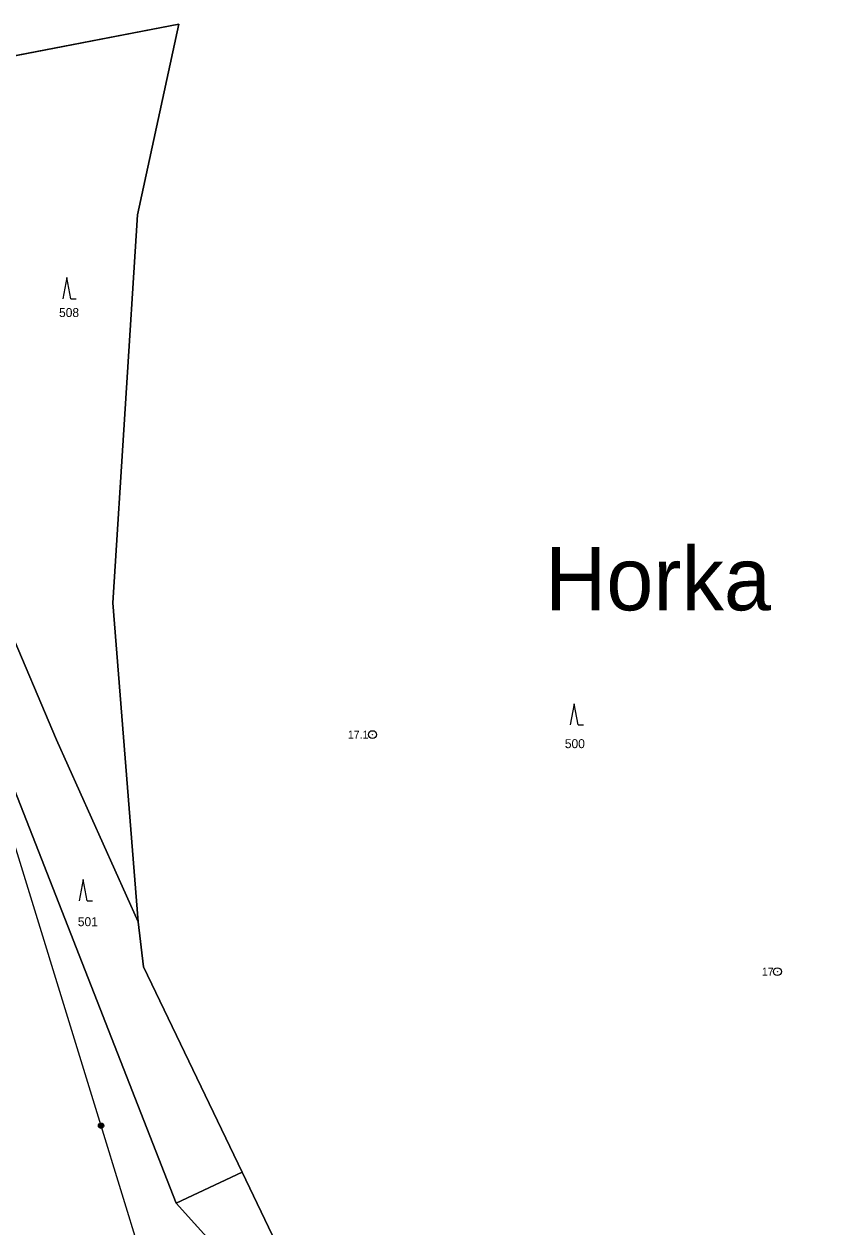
# Model space of a CAD drawing. Extents: x -689422 to -685210, y -987725 to -982160.
# Drawn here: x -686678.2 to -686524.1, y -986003.8 to -985775.8 of the extents above; entities that cross this region are included whole.
import ezdxf

# ---------------------------------------------------------------- set-up
doc = ezdxf.new("R2010")
doc.units = 0
for name, color, linetype in [('KN_Hranice_parcel', 7, 'Continuous'), ('KN_Parcelni cisla', 7, 'Continuous'), ('KN_Polygon parcely', 7, 'Continuous'), ('KN_Popisy_pomistni nazvy', 7, 'Continuous'), ('KN_Pozemkove predmety', 7, 'Continuous'), ('KN_POZEMKY_LESNI POZEMEK', 7, 'Continuous'), ('KN_POZEMKY_TTP', 7, 'Continuous'), ('KN_Značky bodu BP', 7, 'Continuous'), ('KN_Značky kultur', 7, 'Continuous')]:
    doc.layers.add(name, color=color, linetype=linetype)

msp = doc.modelspace()

# ---------------------------------------------------------------- linework, layer by layer
at = {"layer": 'KN_Hranice_parcel'}
for p, q in [((-686672.04, -985911.5), (-686681.47, -985889.24)), ((-686656.59, -985945.97), (-686672.04, -985911.5)), ((-686636.82, -985993.47), (-686649.36, -985999.34)), ((-686649.36, -985999.34), (-686576.35, -986080.26))]:
    msp.add_line(p, q, dxfattribs=at)
for points in [[(-686718.56, -985796.48), (-686686.01, -985782.93), (-686648.84, -985775.76), (-686656.69, -985811.95), (-686661.35, -985885.47), (-686656.59, -985945.97)], [(-686684.56, -985889), (-686682.76, -985914.01), (-686649.36, -985999.34)], [(-686656.59, -985945.97), (-686655.56, -985954.51), (-686636.82, -985993.47)], [(-686524.07, -986062.72), (-686527.97, -986065.81), (-686543.64, -986067.43), (-686558.58, -986065.16), (-686587.11, -986054.11), (-686612.16, -986030.47), (-686630.4, -986006.92), (-686636.82, -985993.47)]]:
    msp.add_lwpolyline(points, dxfattribs=at)
at = {"layer": 'KN_Polygon parcely'}
for points in [[(-686685.83, -985800.54), (-686681.47, -985889.24), (-686672.04, -985911.5), (-686656.59, -985945.97), (-686661.35, -985885.47), (-686656.69, -985811.95), (-686648.84, -985775.76), (-686686.01, -985782.93), (-686718.56, -985796.48), (-686710.52, -985797.48)], [(-686714.17, -985886.66), (-686736.15, -985886.23), (-686736.35, -985890.07), (-686737.83, -985926.41), (-686735.28, -985957.72), (-686728.6, -985988.52), (-686723.13, -986006.28), (-686711.25, -986035.65), (-686703.24, -986052.59), (-686683.78, -986035.99), (-686632.86, -986082.71), (-686622.58, -986078.26), (-686576.35, -986080.26), (-686649.36, -985999.34), (-686682.76, -985914.01), (-686684.56, -985889), (-686704.22, -985887.45)], [(-686672.04, -985911.5), (-686681.47, -985889.24), (-686684.56, -985889), (-686682.76, -985914.01), (-686649.36, -985999.34), (-686636.82, -985993.47), (-686655.56, -985954.51), (-686656.59, -985945.97)], [(-686636.82, -985993.47), (-686649.36, -985999.34), (-686576.35, -986080.26), (-686548.51, -986078.4), (-686526.83, -986069.95), (-686524.07, -986062.72), (-686527.97, -986065.81), (-686543.64, -986067.43), (-686558.58, -986065.16), (-686587.11, -986054.11), (-686612.16, -986030.47), (-686630.4, -986006.92)]]:
    msp.add_lwpolyline(points, close=True, dxfattribs=at)
msp.add_lwpolyline([(-686686.01, -985782.93), (-686648.84, -985775.76), (-686656.69, -985811.95), (-686661.35, -985885.47), (-686656.59, -985945.97), (-686655.56, -985954.51), (-686636.82, -985993.47), (-686630.4, -986006.92)], dxfattribs=at)
at = {"layer": 'KN_Pozemkove predmety'}
for p, q in [((-686663.6, -985984.65), (-686683.28, -985920.75)), ((-686643.68, -986049.34), (-686663.6, -985984.65))]:
    msp.add_line(p, q, dxfattribs=at)
for radius in [0.5, 0.4, 0.3, 0.2, 0.1]:
    msp.add_circle((-686663.6, -985984.65), radius, dxfattribs=at)
at = {"layer": 'KN_POZEMKY_LESNI POZEMEK'}
for p, q in [((-686648.84, -985775.76), (-686686.01, -985782.93)), ((-686686.01, -985782.93), (-686648.84, -985775.76)), ((-686656.69, -985811.95), (-686648.84, -985775.76)), ((-686648.84, -985775.76), (-686656.69, -985811.95)), ((-686661.35, -985885.47), (-686656.69, -985811.95)), ((-686656.69, -985811.95), (-686661.35, -985885.47)), ((-686656.59, -985945.97), (-686661.35, -985885.47)), ((-686661.35, -985885.47), (-686656.59, -985945.97)), ((-686681.47, -985889.24), (-686672.04, -985911.5)), ((-686672.04, -985911.5), (-686681.47, -985889.24)), ((-686672.04, -985911.5), (-686656.59, -985945.97)), ((-686656.59, -985945.97), (-686672.04, -985911.5)), ((-686649.36, -985999.34), (-686682.76, -985914.01)), ((-686656.59, -985945.97), (-686655.56, -985954.51)), ((-686655.56, -985954.51), (-686656.59, -985945.97)), ((-686655.56, -985954.51), (-686636.82, -985993.47)), ((-686636.82, -985993.47), (-686655.56, -985954.51)), ((-686649.36, -985999.34), (-686636.82, -985993.47)), ((-686636.82, -985993.47), (-686649.36, -985999.34)), ((-686636.82, -985993.47), (-686630.4, -986006.92)), ((-686630.4, -986006.92), (-686636.82, -985993.47)), ((-686576.35, -986080.26), (-686649.36, -985999.34))]:
    msp.add_line(p, q, dxfattribs=at)
at = {"layer": 'KN_POZEMKY_TTP'}
for p, q in [((-686682.76, -985914.01), (-686649.36, -985999.34)), ((-686649.36, -985999.34), (-686576.35, -986080.26))]:
    msp.add_line(p, q, dxfattribs=at)
at = {"layer": 'KN_Značky bodu BP'}
for centre, radius in [((-686612.13, -985910.49), 0.75), ((-686612.13, -985910.49), 0.03), ((-686535.35, -985955.43), 0.75), ((-686535.35, -985955.43), 0.03)]:
    msp.add_circle(centre, radius, dxfattribs=at)
at = {"layer": 'KN_Značky kultur'}
for p, q in [((-686670.08, -985823.84), (-686670.83, -985827.84)), ((-686669.33, -985827.84), (-686670.08, -985823.84)), ((-686669.33, -985827.84), (-686668.33, -985827.84)), ((-686573.9, -985904.63), (-686574.65, -985908.63)), ((-686573.15, -985908.63), (-686573.9, -985904.63)), ((-686573.15, -985908.63), (-686572.15, -985908.63)), ((-686667, -985937.98), (-686667.75, -985941.98)), ((-686666.25, -985941.98), (-686667, -985937.98)), ((-686666.25, -985941.98), (-686665.25, -985941.98))]:
    msp.add_line(p, q, dxfattribs=at)

# ---------------------------------------------------------------- texts
at = {"layer": 'KN_Parcelni cisla'}
for s, p in [('508', (-686671.57, -985831.31)), ('500', (-686575.66, -985913.05)), ('501', (-686668.01, -985946.81))]:
    msp.add_text(s, height=1.7, dxfattribs=at).set_placement(p)
at = {"layer": 'KN_Popisy_pomistni nazvy'}
msp.add_text('Horka', height=12, dxfattribs=at).set_placement((-686579.39, -985886.92))
at = {"layer": 'KN_Značky bodu BP'}
for s, p in [('17.1', (-686616.81, -985911.24)), ('17', (-686538.31, -985956.18))]:
    msp.add_text(s, height=1.5, dxfattribs=at).set_placement(p)

doc.saveas('drawing.dxf')
